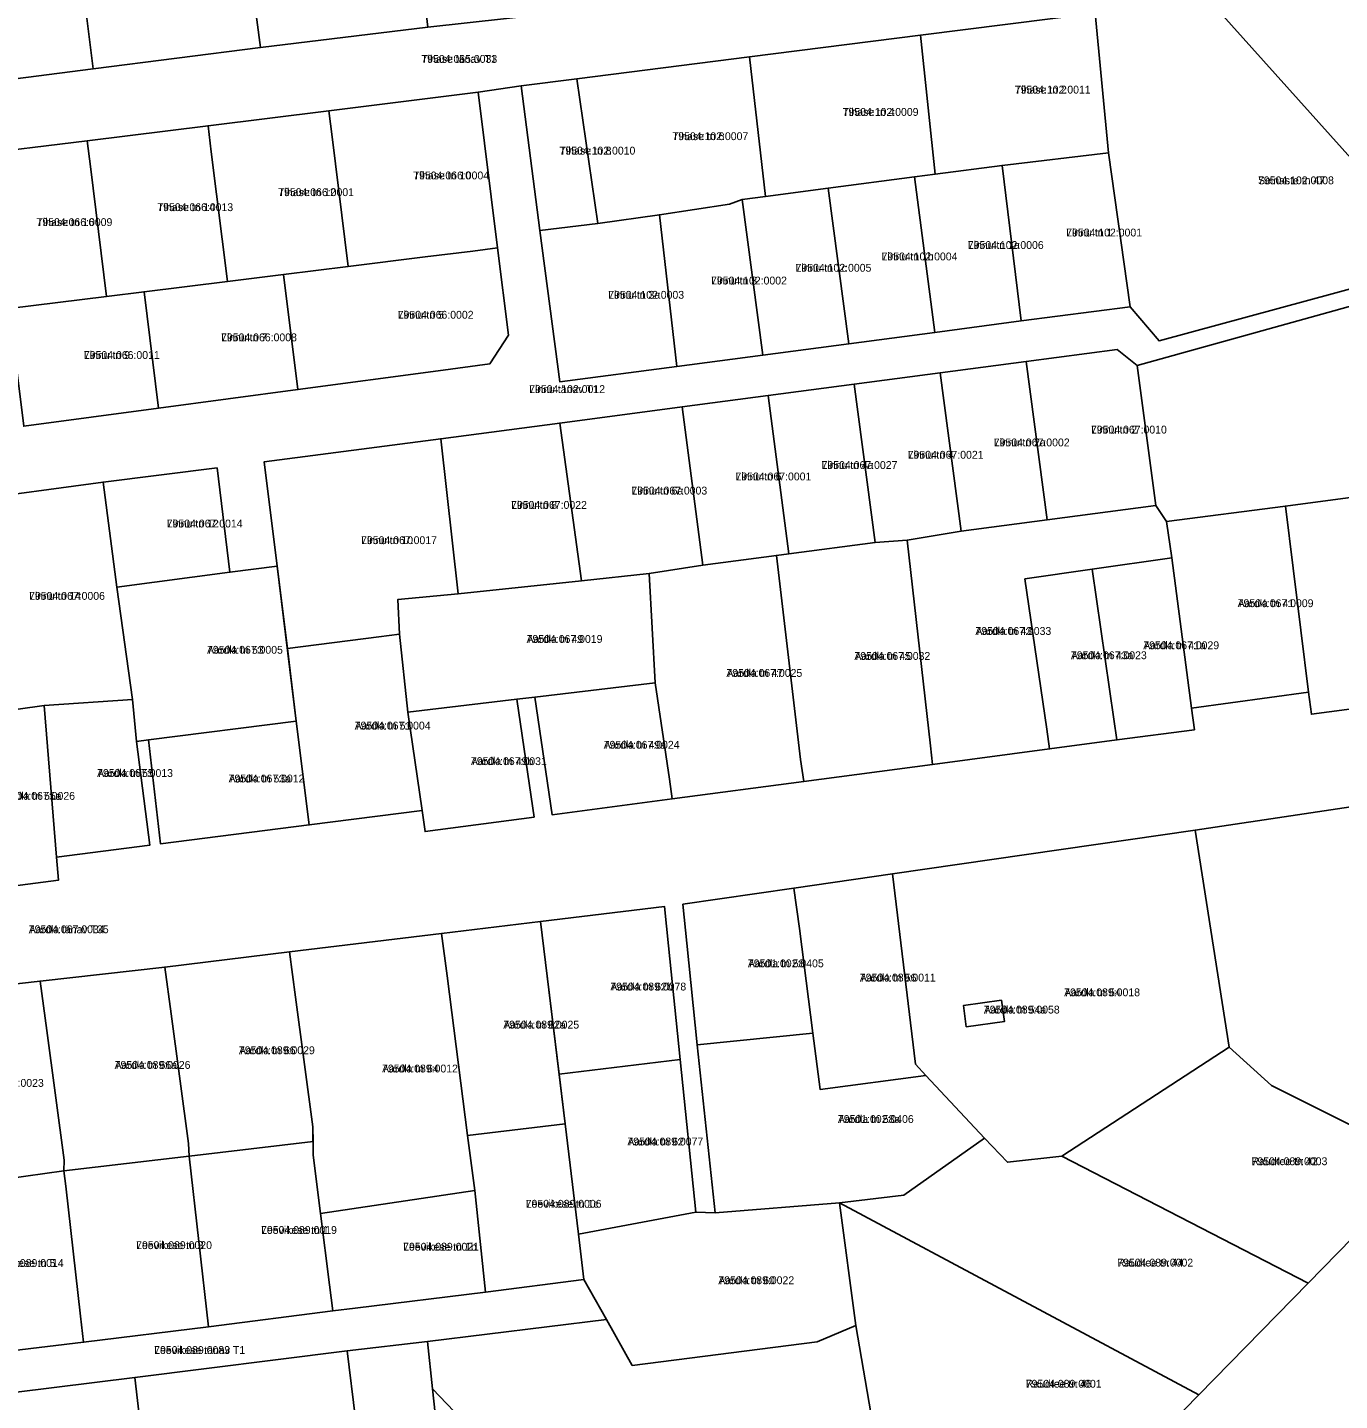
# Model space of a CAD drawing. Extents: x 643847 to 663718, y 6468443 to 6482775.
# Drawn here: x 658147.9 to 658398.8, y 6471307.4 to 6471569.9 of the extents above; entities that cross this region are included whole.
import ezdxf

# ---------------------------------------------------------------- set-up
doc = ezdxf.new("R2010")
doc.units = 0
for name, color, linetype in [('L_AADRESS', 7, 'Continuous'), ('PIIR', 7, 'Continuous'), ('TUNNUS', 7, 'Continuous')]:
    doc.layers.add(name, color=color, linetype=linetype)

msp = doc.modelspace()

# ---------------------------------------------------------------- linework, layer by layer
at = {"layer": 'PIIR'}
for points in [[(658192.51, 6471566.07), (658188.04, 6471599.82), (658220.53, 6471603.99), (658224.48, 6471569.95)], [(658160.5, 6471561.99), (658156.31, 6471595.73), (658188.04, 6471599.82), (658192.51, 6471566.07)], [(658130.25, 6471558.12), (658126.07, 6471591.82), (658156.31, 6471595.73), (658160.5, 6471561.99)], [(658292.42, 6471578.15), (658365.6, 6471587.41), (658367.83, 6471590.26), (658373.75, 6471575.36), (658352.14, 6471572.67), (658318.73, 6471568.44), (658286.02, 6471564.29), (658253.03, 6471560.11), (658242.37, 6471558.76), (658234.14, 6471557.53), (658205.59, 6471553.99), (658182.49, 6471551.12), (658159.39, 6471548.25), (658136.28, 6471545.4), (658113.15, 6471542.55), (658089.33, 6471539.59), (658060.55, 6471536.03), (658060, 6471549.15), (658096.63, 6471553.82), (658130.25, 6471558.12), (658160.5, 6471561.99), (658192.51, 6471566.07), (658224.48, 6471569.95), (658262.69, 6471574.19)], [(658414.38, 6471529.99), (658403.98, 6471520.75), (658364.33, 6471509.99), (658358.84, 6471516.52), (658354.68, 6471545.91), (658352.14, 6471572.67), (658373.75, 6471575.36)], [(658318.73, 6471568.44), (658352.14, 6471572.67), (658354.68, 6471545.91), (658334.32, 6471543.53), (658321.52, 6471541.86)], [(658318.73, 6471568.44), (658321.52, 6471541.86), (658317.55, 6471541.33), (658301.09, 6471539.16), (658289.07, 6471537.58), (658286.02, 6471564.29)], [(658286.02, 6471564.29), (658289.07, 6471537.58), (658284.63, 6471536.99), (658282.19, 6471536.11), (658268.8, 6471534.1), (658257.01, 6471532.44), (658253.03, 6471560.11)], [(658242.37, 6471558.76), (658253.03, 6471560.11), (658257.01, 6471532.44), (658245.92, 6471531.07)], [(658234.14, 6471557.53), (658237.84, 6471527.76), (658233.1, 6471527.17), (658223.99, 6471526.04), (658209.28, 6471524.22), (658206.21, 6471549.03), (658205.59, 6471553.99)], [(658205.59, 6471553.99), (658206.21, 6471549.03), (658209.28, 6471524.22), (658196.94, 6471522.69), (658186.17, 6471521.36), (658183.1, 6471546.16), (658182.49, 6471551.12)], [(658182.49, 6471551.12), (658183.1, 6471546.16), (658186.17, 6471521.36), (658170.24, 6471519.38), (658163.07, 6471518.49), (658160, 6471543.3), (658159.39, 6471548.25)], [(658159.39, 6471548.25), (658160, 6471543.3), (658163.07, 6471518.49), (658144.44, 6471516.18), (658139.97, 6471515.63), (658136.89, 6471540.43), (658136.28, 6471545.4)], [(658337.99, 6471513.84), (658334.32, 6471543.53), (658354.68, 6471545.91), (658358.84, 6471516.52)], [(658321.47, 6471511.59), (658317.55, 6471541.33), (658321.52, 6471541.86), (658334.32, 6471543.53), (658337.99, 6471513.84)], [(658305.01, 6471509.42), (658301.09, 6471539.16), (658317.55, 6471541.33), (658321.47, 6471511.59)], [(658272.09, 6471505.08), (658268.8, 6471534.1), (658282.19, 6471536.11), (658284.63, 6471536.99), (658288.55, 6471507.25)], [(658288.55, 6471507.25), (658284.63, 6471536.99), (658289.07, 6471537.58), (658301.09, 6471539.16), (658305.01, 6471509.42)], [(658249.78, 6471502.14), (658245.92, 6471531.07), (658257.01, 6471532.44), (658268.8, 6471534.1), (658272.09, 6471505.08)], [(658226.51, 6471504.28), (658199.65, 6471500.69), (658196.94, 6471522.69), (658209.28, 6471524.22), (658223.99, 6471526.04), (658233.1, 6471527.17), (658237.84, 6471527.76), (658239.91, 6471511.09), (658236.37, 6471505.6)], [(658451.87, 6471486.78), (658433.34, 6471484.33), (658410.96, 6471481.38), (658388.48, 6471478.41), (658365.78, 6471475.43), (658363.69, 6471478.52), (658360.15, 6471505.3), (658406.25, 6471518.12), (658416.63, 6471527.33)], [(658173.01, 6471497.13), (658170.24, 6471519.38), (658186.17, 6471521.36), (658196.94, 6471522.69), (658199.65, 6471500.69)], [(658144.44, 6471516.18), (658163.07, 6471518.49), (658170.24, 6471519.38), (658173.01, 6471497.13), (658147.25, 6471493.67)], [(658356.3, 6471508.31), (658360.15, 6471505.3), (658363.69, 6471478.52), (658342.95, 6471475.78), (658338.95, 6471506.02)], [(658338.95, 6471506.02), (658342.95, 6471475.78), (658326.49, 6471473.61), (658322.5, 6471503.85)], [(658322.5, 6471503.85), (658326.49, 6471473.61), (658316.16, 6471471.88), (658310.03, 6471471.45), (658306.04, 6471501.69)], [(658306.04, 6471501.69), (658310.03, 6471471.45), (658293.57, 6471469.28), (658289.58, 6471499.52)], [(658289.58, 6471499.52), (658293.57, 6471469.28), (658291.15, 6471468.96), (658277.12, 6471467.11), (658273.12, 6471497.35)], [(658273.12, 6471497.35), (658277.12, 6471467.11), (658266.81, 6471465.5), (658253.87, 6471464.13), (658249.74, 6471494.27)], [(658249.74, 6471494.27), (658253.87, 6471464.13), (658230.28, 6471461.6), (658226.98, 6471491.28)], [(658226.98, 6471491.28), (658230.28, 6471461.6), (658218.76, 6471460.52), (658219.07, 6471453.88), (658215.11, 6471453.39), (658197.65, 6471451.18), (658195.7, 6471466.92), (658193.22, 6471486.87)], [(658184.2, 6471485.69), (658186.67, 6471465.75), (658165.04, 6471462.92), (658162.4, 6471483)], [(658162.4, 6471483), (658165.04, 6471462.92), (658168.02, 6471441.42), (658151.17, 6471440.28), (658131.19, 6471437.48), (658129.72, 6471448.25), (658128.5, 6471460.49), (658137.75, 6471466.52), (658135.92, 6471479.41)], [(658393.46, 6471438.6), (658392.93, 6471442.79), (658388.48, 6471478.41), (658410.96, 6471481.38), (658414.74, 6471441.42)], [(658342.85, 6471435.76), (658343.4, 6471431.98), (658321.01, 6471429.02), (658320.61, 6471432.53), (658316.16, 6471471.88), (658326.49, 6471473.61), (658342.95, 6471475.78), (658363.69, 6471478.52), (658365.78, 6471475.43), (658366.75, 6471468.52), (658351.55, 6471466.33), (658338.68, 6471464.47)], [(658370.56, 6471439.77), (658366.75, 6471468.52), (658365.78, 6471475.43), (658388.48, 6471478.41), (658392.93, 6471442.79)], [(658321.01, 6471429.02), (658296.4, 6471425.76), (658295.77, 6471429.94), (658291.15, 6471468.96), (658293.57, 6471469.28), (658310.03, 6471471.45), (658316.16, 6471471.88), (658320.61, 6471432.53)], [(658271.26, 6471422.43), (658270.71, 6471426.17), (658267.99, 6471444.63), (658266.81, 6471465.5), (658277.12, 6471467.11), (658291.15, 6471468.96), (658295.77, 6471429.94), (658296.4, 6471425.76)], [(658171.08, 6471433.7), (658168.83, 6471433.42), (658168.02, 6471441.42), (658165.04, 6471462.92), (658186.67, 6471465.75), (658195.7, 6471466.92), (658199.36, 6471437.29)], [(658343.4, 6471431.98), (658342.85, 6471435.76), (658338.68, 6471464.47), (658351.55, 6471466.33), (658355.71, 6471437.63), (658356.28, 6471433.68)], [(658356.28, 6471433.68), (658355.71, 6471437.63), (658351.55, 6471466.33), (658366.75, 6471468.52), (658370.56, 6471439.77), (658371.1, 6471435.64)], [(658245, 6471441.88), (658241.53, 6471441.47), (658220.68, 6471438.97), (658219.07, 6471453.88), (658218.76, 6471460.52), (658230.28, 6471461.6), (658253.87, 6471464.13), (658266.81, 6471465.5), (658267.99, 6471444.63)], [(658201.82, 6471417.44), (658199.36, 6471437.29), (658197.65, 6471451.18), (658215.11, 6471453.39), (658219.07, 6471453.88), (658220.68, 6471438.97), (658223.41, 6471420.18)], [(658248.28, 6471419.39), (658245, 6471441.88), (658267.99, 6471444.63), (658270.71, 6471426.17), (658271.26, 6471422.43)], [(658134.78, 6471404.38), (658134.3, 6471408.73), (658132.07, 6471428.91), (658131.19, 6471437.48), (658151.17, 6471440.28), (658153.53, 6471411.25), (658153.89, 6471406.9)], [(658153.53, 6471411.25), (658151.17, 6471440.28), (658168.02, 6471441.42), (658168.83, 6471433.42), (658171.37, 6471413.58)], [(658223.99, 6471416.18), (658223.41, 6471420.18), (658220.68, 6471438.97), (658241.53, 6471441.47), (658244.24, 6471422.82), (658244.81, 6471418.93)], [(658173.36, 6471413.83), (658171.08, 6471433.7), (658199.36, 6471437.29), (658201.82, 6471417.44)], [(658411.65, 6471422.52), (658421.97, 6471373.8), (658428.77, 6471367.22), (658415.39, 6471352.89), (658406.39, 6471357.38), (658385.85, 6471367.59), (658377.73, 6471374.92), (658371.26, 6471416.43)], [(658371.26, 6471416.43), (658377.73, 6471374.92), (658345.77, 6471354.12), (658335.34, 6471352.93), (658330.94, 6471357.56), (658319.76, 6471369.5), (658317.73, 6471371.7), (658313.38, 6471408.06)], [(658313.38, 6471408.06), (658317.73, 6471371.7), (658319.76, 6471369.5), (658299.53, 6471366.85), (658298.12, 6471377.63), (658295.58, 6471397.64), (658294.48, 6471405.32)], [(658274.02, 6471394.83), (658273.3, 6471402.28), (658294.48, 6471405.32), (658295.58, 6471397.64), (658298.12, 6471377.63), (658276.03, 6471375.42)], [(658246.05, 6471398.97), (658269.77, 6471401.83), (658270.53, 6471394.33), (658272.77, 6471372.6), (658249.59, 6471369.79), (658247, 6471391.15)], [(658246.05, 6471398.97), (658247, 6471391.15), (658250.74, 6471360.3), (658232.11, 6471358.06), (658228.18, 6471388.61), (658227.14, 6471396.68)], [(658227.14, 6471396.68), (658228.18, 6471388.61), (658232.11, 6471358.06), (658233.48, 6471347.55), (658204, 6471343.17), (658202.61, 6471354.28), (658202.52, 6471359.74), (658199.19, 6471384.52), (658198.04, 6471393.16)], [(658198.04, 6471393.16), (658199.19, 6471384.52), (658202.52, 6471359.74), (658202.57, 6471356.88), (658178.89, 6471354.09), (658178.74, 6471356.55), (658175.41, 6471381.32), (658174.21, 6471390.27)], [(658174.21, 6471390.27), (658175.41, 6471381.32), (658178.74, 6471356.55), (658178.89, 6471354.09), (658154.93, 6471351.27), (658154.96, 6471353.35), (658151.63, 6471378.13), (658150.36, 6471387.58)], [(658150.36, 6471387.58), (658151.63, 6471378.13), (658154.96, 6471353.35), (658154.93, 6471351.27), (658122.17, 6471346.69), (658118.18, 6471383.93)], [(658327.47, 6471378.84), (658334.76, 6471379.85), (658334.2, 6471383.91), (658326.91, 6471382.9)], [(658326.91, 6471382.9), (658334.2, 6471383.91), (658334.76, 6471379.85), (658327.47, 6471378.84)], [(658279.42, 6471343.26), (658276.03, 6471375.42), (658298.12, 6471377.63), (658299.53, 6471366.85), (658319.76, 6471369.5), (658330.94, 6471357.56), (658315.53, 6471346.65), (658303.22, 6471345.17)], [(658392.85, 6471329.84), (658345.77, 6471354.12), (658377.73, 6471374.92), (658385.85, 6471367.59), (658406.39, 6471357.38), (658415.39, 6471352.89)], [(658249.59, 6471369.79), (658272.77, 6471372.6), (658275.75, 6471343.41), (658253.3, 6471339.16), (658250.74, 6471360.3)], [(658235.52, 6471328.12), (658233.48, 6471347.55), (658232.11, 6471358.06), (658250.74, 6471360.3), (658253.3, 6471339.16), (658254.35, 6471330.51)], [(658182.54, 6471321.49), (658178.89, 6471354.09), (658202.57, 6471356.88), (658202.61, 6471354.28), (658204, 6471343.17), (658205.72, 6471329.48), (658206.34, 6471324.52)], [(658371.92, 6471308.45), (658303.22, 6471345.17), (658315.53, 6471346.65), (658330.94, 6471357.56), (658335.34, 6471352.93), (658345.77, 6471354.12), (658392.85, 6471329.84)], [(658158.67, 6471318.54), (658158.1, 6471323.5), (658155.26, 6471348.34), (658154.93, 6471351.27), (658178.89, 6471354.09), (658182.54, 6471321.49)], [(658125.75, 6471314.57), (658122.17, 6471346.69), (658154.93, 6471351.27), (658155.26, 6471348.34), (658158.1, 6471323.5), (658158.67, 6471318.54)], [(658210.61, 6471325.05), (658206.34, 6471324.52), (658205.72, 6471329.48), (658204, 6471343.17), (658233.48, 6471347.55), (658235.52, 6471328.12)], [(658303.22, 6471345.17), (658306.32, 6471321.73), (658298.93, 6471318.61), (658263.6, 6471314.09), (658258.67, 6471322.85), (658254.35, 6471330.51), (658253.3, 6471339.16), (658275.75, 6471343.41), (658279.42, 6471343.26)], [(658338.73, 6471274.51), (658319.18, 6471293.08), (658311.77, 6471290.19), (658306.32, 6471321.73), (658303.22, 6471345.17), (658371.92, 6471308.45)], [(658235.52, 6471328.12), (658254.35, 6471330.51), (658258.67, 6471322.85), (658224.42, 6471318.66), (658209.08, 6471316.86), (658168.46, 6471311.8), (658129.85, 6471306.99), (658090.2, 6471302.05), (658089.2, 6471310.31), (658125.75, 6471314.57), (658158.67, 6471318.54), (658182.54, 6471321.49), (658206.34, 6471324.52), (658210.61, 6471325.05)], [(658258.67, 6471322.85), (658263.6, 6471314.09), (658298.93, 6471318.61), (658306.32, 6471321.73), (658311.77, 6471290.19), (658302.73, 6471286.39), (658300.79, 6471285.58), (658281.13, 6471277.31), (658263.97, 6471269.29), (658225.4, 6471309.63), (658224.42, 6471318.66)], [(658168.46, 6471311.8), (658209.08, 6471316.86), (658212.25, 6471290.89), (658171.69, 6471284.32)], [(658209.08, 6471316.86), (658224.42, 6471318.66), (658225.4, 6471309.63), (658227.24, 6471292.53), (658212.25, 6471290.89)], [(658168.46, 6471311.8), (658171.69, 6471284.32), (658164.42, 6471283.15), (658148.64, 6471280.59), (658133.22, 6471278.18), (658129.85, 6471306.99)]]:
    msp.add_lwpolyline(points, close=True, dxfattribs=at)
for points in [[(658404.88, 6471572.2), (658411.27, 6471565.04), (658432.69, 6471540.62), (658451.78, 6471519.3), (658456.85, 6471513.91), (658475.7, 6471492.01), (658495.35, 6471508.6), (658499.03, 6471504.31), (658479.38, 6471487.28), (658491.89, 6471473.67), (658498.94, 6471471.15), (658505.14, 6471470.89), (658510.57, 6471471.99), (658481.15, 6471450.2), (658480.45, 6471454.66), (658451.87, 6471486.78), (658416.63, 6471527.33), (658414.38, 6471529.99), (658373.75, 6471575.36)], [(658147.25, 6471493.67), (658173.01, 6471497.13), (658199.65, 6471500.69), (658226.51, 6471504.28), (658236.37, 6471505.6), (658239.91, 6471511.09), (658237.84, 6471527.76), (658234.14, 6471557.53), (658242.37, 6471558.76), (658245.92, 6471531.07), (658249.78, 6471502.14), (658272.09, 6471505.08), (658288.55, 6471507.25), (658305.01, 6471509.42), (658321.47, 6471511.59), (658337.99, 6471513.84), (658358.84, 6471516.52), (658364.33, 6471509.99), (658403.98, 6471520.75)], [(658406.25, 6471518.12), (658360.15, 6471505.3), (658356.3, 6471508.31), (658338.95, 6471506.02), (658322.5, 6471503.85), (658306.04, 6471501.69), (658289.58, 6471499.52), (658273.12, 6471497.35), (658249.74, 6471494.27), (658226.98, 6471491.28), (658193.22, 6471486.87), (658195.7, 6471466.92), (658186.67, 6471465.75), (658184.2, 6471485.69), (658162.4, 6471483), (658135.92, 6471479.41)], [(658134.78, 6471404.38), (658153.89, 6471406.9), (658153.53, 6471411.25), (658171.37, 6471413.58), (658168.83, 6471433.42), (658171.08, 6471433.7), (658173.36, 6471413.83), (658201.82, 6471417.44), (658223.41, 6471420.18), (658223.99, 6471416.18), (658244.81, 6471418.93), (658244.24, 6471422.82), (658241.53, 6471441.47), (658245, 6471441.88), (658248.28, 6471419.39), (658271.26, 6471422.43), (658296.4, 6471425.76), (658321.01, 6471429.02), (658343.4, 6471431.98), (658356.28, 6471433.68), (658371.1, 6471435.64), (658370.56, 6471439.77), (658392.93, 6471442.79), (658393.46, 6471438.6), (658414.74, 6471441.42)], [(658338.73, 6471274.51), (658371.92, 6471308.45), (658392.85, 6471329.84), (658415.39, 6471352.89), (658428.77, 6471367.22), (658455.15, 6471395.69), (658484.17, 6471427.1), (658519.41, 6471433.95), (658546.87, 6471437.66), (658478.11, 6471367.3), (658438.67, 6471334.7), (658408.18, 6471307.67), (658347.18, 6471246.04)], [(658411.65, 6471422.52), (658371.26, 6471416.43), (658313.38, 6471408.06), (658294.48, 6471405.32), (658273.3, 6471402.28), (658274.02, 6471394.83), (658276.03, 6471375.42), (658279.42, 6471343.26), (658275.75, 6471343.41), (658272.77, 6471372.6), (658270.53, 6471394.33), (658269.77, 6471401.83), (658246.05, 6471398.97), (658227.14, 6471396.68), (658198.04, 6471393.16), (658174.21, 6471390.27), (658150.36, 6471387.58), (658118.18, 6471383.93)], [(658227.24, 6471292.53), (658225.4, 6471309.63), (658263.97, 6471269.3)]]:
    msp.add_lwpolyline(points, dxfattribs=at)

# ---------------------------------------------------------------- texts
at = {"layer": 'L_AADRESS'}
for s, p in [('Tihase tänav T1', (658223.27, 6471563.15)), ('Tihase tn 2', (658336.75, 6471557.27)), ('Tihase tn 4', (658303.83, 6471553.01)), ('Tihase tn 6', (658271.28, 6471548.37)), ('Tihase tn 8', (658249.69, 6471545.61)), ('Tihase tn 10', (658221.72, 6471540.87)), ('Soinaste tn 47', (658383.26, 6471539.93)), ('Tihase tn 12', (658195.89, 6471537.67)), ('Tihase tn 14', (658172.78, 6471534.8)), ('Tihase tn 16', (658149.68, 6471531.94)), ('Linnu tn 1a', (658327.77, 6471527.56)), ('Linnu tn 1', (658346.58, 6471529.95)), ('Linnu tn 1b', (658311.28, 6471525.38)), ('Linnu tn 1c', (658294.82, 6471523.21)), ('Linnu tn 3', (658278.67, 6471520.77)), ('Linnu tn 3a', (658259.01, 6471518.04)), ('Linnu tn 5', (658218.75, 6471514.23)), ('Linnu tn 7', (658184.97, 6471509.91)), ('Linnu tn 9', (658158.74, 6471506.53)), ('Linnu tänav T1', (658243.89, 6471500.01)), ('Linnu tn 2', (658351.32, 6471492.27)), ('Linnu tn 2a', (658332.73, 6471489.82)), ('Linnu tn 4a', (658299.8, 6471485.49)), ('Linnu tn 4', (658316.27, 6471487.46)), ('Linnu tn 6', (658283.34, 6471483.31)), ('Linnu tn 6a', (658263.43, 6471480.61)), ('Linnu tn 8', (658240.42, 6471477.87)), ('Linnu tn 12', (658174.58, 6471474.31)), ('Linnu tn 10', (658211.75, 6471471.13)), ('Linnu tn 14', (658148.26, 6471460.48)), ('Aardla tn 41', (658379.36, 6471459.08)), ('Aardla tn 49', (658243.4, 6471452.24)), ('Aardla tn 43', (658329.22, 6471453.77)), ('Aardla tn 53', (658182.29, 6471450.17)), ('Aardla tn 45', (658306.08, 6471448.99)), ('Aardla tn 43a', (658347.48, 6471449.13)), ('Aardla tn 41a', (658361.32, 6471451.04)), ('Aardla tn 47', (658281.61, 6471445.75)), ('Aardla tn 51', (658210.53, 6471435.68)), ('Aardla tn 49a', (658258.14, 6471432.01)), ('Aardla tn 49b', (658232.75, 6471428.88)), ('Aardla tn 55', (658161.27, 6471426.61)), ('Aardla tn 53a', (658186.41, 6471425.56)), ('Aardla tn 55a', (658142.54, 6471422.24)), ('Aardla tänav T35', (658148.2, 6471396.73)), ('Aardla tn 58', (658285.71, 6471390.22)), ('Aardla tn 62b', (658259.41, 6471385.78)), ('Aardla tn 56', (658307.12, 6471387.5)), ('Aardla tn 54', (658346.19, 6471384.68)), ('Aardla tn 54a', (658330.83, 6471381.38)), ('Aardla tn 62a', (658238.94, 6471378.5)), ('Aardla tn 66', (658188.39, 6471373.6)), ('Aardla tn 66a', (658164.62, 6471370.8)), ('Aardla tn 64', (658215.76, 6471370.11)), ('Aardla tn 58a', (658302.92, 6471360.45)), ('Aardla tn 62', (658262.67, 6471356.15)), ('Raudtee tn 42', (658382.02, 6471352.38)), ('Leevikese tn 1c', (658243.23, 6471344.25)), ('Leevikese tn 1', (658192.62, 6471339.24)), ('Leevikese tn 3', (658168.73, 6471336.34)), ('Leevikese tn 1b', (658219.79, 6471336.04)), ('Leevikese tn 5', (658140.36, 6471332.92)), ('Raudtee tn 44', (658356.35, 6471333)), ('Aardla tn 60', (658280.06, 6471329.63)), ('Leevikese tänav T1', (658172.18, 6471316.28)), ('Raudtee tn 46', (658338.85, 6471309.84))]:
    msp.add_text(s, height=1.5, dxfattribs=at).set_placement(p)
at = {"layer": 'TUNNUS'}
for s, p in [('79504:065:0033', (658223.27, 6471563.15)), ('79504:102:0011', (658336.75, 6471557.27)), ('79504:102:0009', (658303.83, 6471553.01)), ('79504:102:0007', (658271.28, 6471548.37)), ('79504:102:0010', (658249.69, 6471545.61)), ('79504:066:0004', (658221.72, 6471540.87)), ('79504:102:0008', (658383.26, 6471539.93)), ('79504:066:0001', (658195.89, 6471537.67)), ('79504:066:0013', (658172.78, 6471534.8)), ('79504:066:0009', (658149.68, 6471531.94)), ('79504:102:0006', (658327.77, 6471527.56)), ('79504:102:0001', (658346.58, 6471529.95)), ('79504:102:0004', (658311.28, 6471525.38)), ('79504:102:0005', (658294.82, 6471523.21)), ('79504:102:0002', (658278.67, 6471520.77)), ('79504:102:0003', (658259.01, 6471518.04)), ('79504:066:0002', (658218.75, 6471514.23)), ('79504:066:0008', (658184.97, 6471509.91)), ('79504:066:0011', (658158.74, 6471506.53)), ('79504:102:0012', (658243.89, 6471500.01)), ('79504:067:0010', (658351.32, 6471492.27)), ('79504:067:0002', (658332.73, 6471489.82)), ('79504:067:0021', (658316.27, 6471487.46)), ('79504:067:0001', (658283.34, 6471483.31)), ('79504:067:0027', (658299.8, 6471485.49)), ('79504:067:0003', (658263.43, 6471480.61)), ('79504:067:0022', (658240.42, 6471477.87)), ('79504:067:0014', (658174.58, 6471474.31)), ('79504:067:0017', (658211.75, 6471471.13)), ('79504:067:0006', (658148.26, 6471460.48)), ('79504:067:0009', (658379.36, 6471459.08)), ('79504:067:0019', (658243.4, 6471452.24)), ('79504:067:0033', (658329.22, 6471453.77)), ('79504:067:0005', (658182.29, 6471450.17)), ('79504:067:0032', (658306.08, 6471448.99)), ('79504:067:0023', (658347.48, 6471449.13)), ('79504:067:0029', (658361.32, 6471451.04)), ('79504:067:0025', (658281.61, 6471445.75)), ('79504:067:0004', (658210.53, 6471435.68)), ('79504:067:0024', (658258.14, 6471432.01)), ('79504:067:0031', (658232.75, 6471428.88)), ('79504:067:0013', (658161.27, 6471426.61)), ('79504:067:0012', (658186.41, 6471425.56)), ('79504:067:0026', (658142.54, 6471422.24)), ('79504:067:0034', (658148.2, 6471396.73)), ('79501:002:0405', (658285.71, 6471390.22)), ('79504:089:0078', (658259.41, 6471385.78)), ('79504:089:0011', (658307.12, 6471387.5)), ('79504:089:0018', (658346.19, 6471384.68)), ('79504:089:0058', (658330.83, 6471381.38)), ('79504:089:0025', (658238.94, 6471378.5)), ('79504:089:0029', (658188.39, 6471373.6)), ('79504:089:0026', (658164.62, 6471370.8)), ('79504:089:0012', (658215.76, 6471370.11)), ('79504:089:0023', (658136.57, 6471367.36)), ('79501:002:0406', (658302.92, 6471360.45)), ('79504:089:0077', (658262.67, 6471356.15)), ('79504:089:0003', (658382.02, 6471352.38)), ('79504:089:0006', (658243.23, 6471344.25)), ('79504:089:0019', (658192.62, 6471339.24)), ('79504:089:0020', (658168.73, 6471336.34)), ('79504:089:0021', (658219.79, 6471336.04)), ('79504:089:0014', (658140.36, 6471332.92)), ('79504:089:0002', (658356.35, 6471333)), ('79504:089:0022', (658280.06, 6471329.63)), ('79504:089:0083', (658172.18, 6471316.28)), ('79504:089:0001', (658338.85, 6471309.84))]:
    msp.add_text(s, height=1.5, dxfattribs=at).set_placement(p)

doc.saveas('drawing.dxf')
